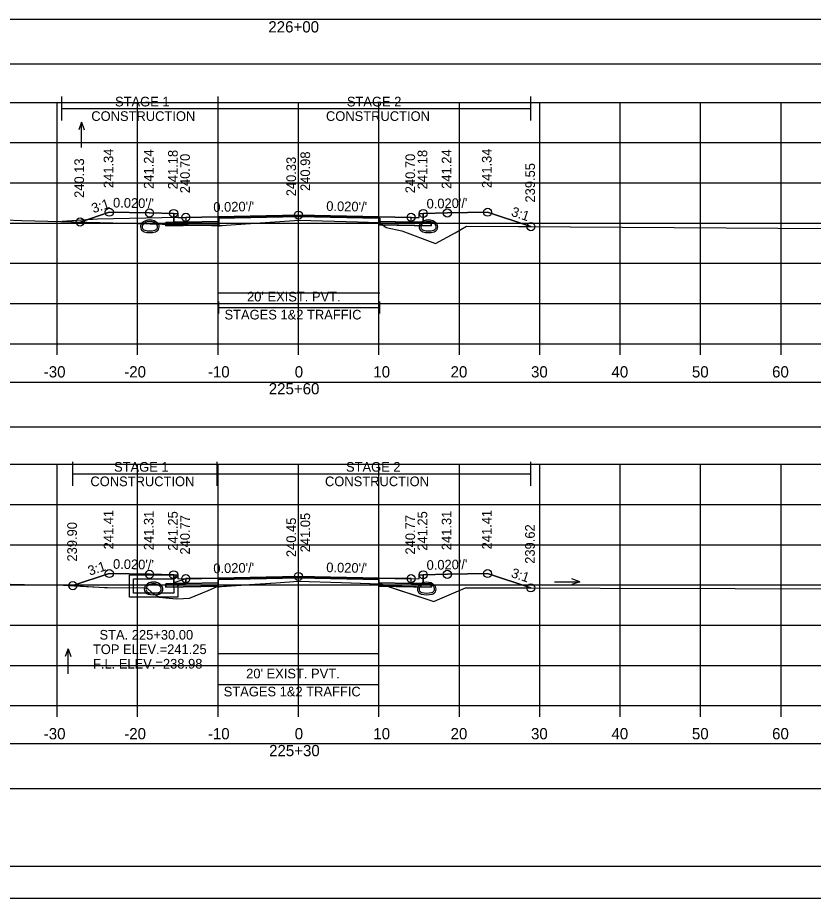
# Model space of a CAD drawing. Extents: x 1369627 to 1374022, y 380035 to 398173.
# Drawn here: x 1372063.6 to 1372162.5, y 385798.9 to 385908.4 of the extents above; entities that cross this region are included whole.
import ezdxf

# ---------------------------------------------------------------- set-up
doc = ezdxf.new("R2010")
doc.units = 0
for name, color, linetype in [('Default', 7, 'Continuous'), ('R_Alt Surface', 7, 'Continuous'), ('R_Axis', 7, 'Continuous'), ('R_Axis Annot', 7, 'Continuous'), ('R_Border', 7, 'Continuous'), ('R_Drive', 7, 'Continuous'), ('R_Exist Surface', 7, 'Continuous'), ('R_Fin Surface', 7, 'Continuous'), ('R_Grid', 7, 'Continuous'), ('R_MOT', 7, 'Continuous'), ('R_No Plot', 7, 'Continuous'), ('R_Water', 7, 'Continuous'), ('R_Water Annot', 7, 'Continuous'), ('R_Xsect Elev', 7, 'Continuous'), ('R_Xsect Slope', 7, 'Continuous'), ('T_Vehicle Path Lt Minor', 7, 'Continuous'), ('T_Vehicle Path Rt', 7, 'Continuous')]:
    doc.layers.add(name, color=color, linetype=linetype)

msp = doc.modelspace()

# ---------------------------------------------------------------- linework, layer by layer
at = {"layer": 'Default'}
for p, q in [((1372088.64, 385871.62), (1372088.64, 385873.12)), ((1372088.64, 385872.37), (1372108.64, 385872.37)), ((1372108.64, 385871.62), (1372108.64, 385873.12)), ((1372088.53, 385824.75), (1372088.53, 385826.25)), ((1372108.53, 385824.75), (1372108.53, 385826.25)), ((1372088.53, 385825.5), (1372108.53, 385825.5))]:
    msp.add_line(p, q, dxfattribs=at)
for points in [[(1371948.53, 385902.66), (1372248.53, 385902.66), (1372248.53, 385908.19), (1371948.53, 385908.19)], [(1372083.02, 385884.07), (1372083.52, 385884.07), (1372083.53, 385883.57), (1372084.53, 385883.59), (1372084.53, 385883), (1372083.03, 385882.97)], [(1372113.53, 385883.57), (1372113.54, 385884.07), (1372114.04, 385884.07), (1372114.03, 385882.97), (1372112.53, 385883), (1372112.53, 385883.59)], [(1371948.53, 385857.55), (1372248.53, 385857.55), (1372248.53, 385863.07), (1371948.53, 385863.07)], [(1372083.02, 385839.14), (1372083.52, 385839.14), (1372083.53, 385838.64), (1372084.53, 385838.66), (1372084.53, 385838.07), (1372083.03, 385838.04)], [(1372113.53, 385838.64), (1372113.54, 385839.14), (1372114.04, 385839.14), (1372114.03, 385838.04), (1372112.53, 385838.07), (1372112.53, 385838.66)], [(1371948.53, 385812.57), (1372248.53, 385812.57), (1372248.53, 385818.1), (1371948.53, 385818.1)]]:
    msp.add_lwpolyline(points, close=True, dxfattribs=at)
at = {"layer": 'R_Alt Surface'}
for points in [[(1372083.03, 385884.07), (1372083.03, 385882.97), (1372084.53, 385883), (1372088.64, 385883.08), (1372088.64, 385883.5), (1372098.53, 385883.7), (1372108.64, 385883.5), (1372108.64, 385883.08), (1372112.53, 385883), (1372114.03, 385882.97), (1372114.03, 385884.07)], [(1372083.03, 385839.14), (1372083.03, 385838.04), (1372084.53, 385838.07), (1372088.53, 385838.15), (1372088.53, 385838.57), (1372098.53, 385838.77), (1372108.53, 385838.57), (1372108.53, 385838.15), (1372112.53, 385838.07), (1372114.03, 385838.04), (1372114.03, 385839.14)]]:
    msp.add_lwpolyline(points, dxfattribs=at)
for points in [[(1372082.03, 385882.95), (1372083.03, 385882.97), (1372084.53, 385883), (1372088.64, 385883.08), (1372088.64, 385882.67), (1372082.03, 385882.53)], [(1372115.03, 385882.95), (1372114.03, 385882.97), (1372112.53, 385883), (1372108.64, 385883.08), (1372108.64, 385882.66), (1372115.03, 385882.53)], [(1372082.03, 385838.02), (1372083.03, 385838.04), (1372084.53, 385838.07), (1372088.53, 385838.15), (1372088.53, 385837.74), (1372082.03, 385837.61)], [(1372115.03, 385838.02), (1372114.03, 385838.04), (1372112.53, 385838.07), (1372108.53, 385838.15), (1372108.53, 385837.74), (1372115.03, 385837.61)]]:
    msp.add_lwpolyline(points, close=True, dxfattribs=at)
at = {"layer": 'R_Axis'}
for p, q in [((1371948.53, 385867.88), (1372248.53, 385867.88)), ((1372068.53, 385866.48), (1372068.53, 385867.88)), ((1372078.53, 385866.48), (1372078.53, 385867.88)), ((1372088.53, 385866.48), (1372088.53, 385867.88)), ((1372098.53, 385866.48), (1372098.53, 385867.88)), ((1372108.53, 385866.48), (1372108.53, 385867.88)), ((1372118.53, 385866.48), (1372118.53, 385867.88)), ((1372128.53, 385866.48), (1372128.53, 385867.88)), ((1372138.53, 385866.48), (1372138.53, 385867.88)), ((1372148.53, 385866.48), (1372148.53, 385867.88)), ((1372158.53, 385866.48), (1372158.53, 385867.88)), ((1371948.53, 385822.88), (1372248.53, 385822.88)), ((1372068.53, 385821.48), (1372068.53, 385822.88)), ((1372078.53, 385821.48), (1372078.53, 385822.88)), ((1372088.53, 385821.48), (1372088.53, 385822.88)), ((1372098.53, 385821.48), (1372098.53, 385822.88)), ((1372108.53, 385821.48), (1372108.53, 385822.88)), ((1372118.53, 385821.48), (1372118.53, 385822.88)), ((1372128.53, 385821.48), (1372128.53, 385822.88)), ((1372138.53, 385821.48), (1372138.53, 385822.88)), ((1372148.53, 385821.48), (1372148.53, 385822.88)), ((1372158.53, 385821.48), (1372158.53, 385822.88))]:
    msp.add_line(p, q, dxfattribs=at)
at = {"layer": 'R_Border'}
msp.add_line((1372256.71, 385802.88), (1371940.53, 385802.88), dxfattribs=at)
at = {"layer": 'R_Drive'}
for p, q in [((1372073.53, 385883.37), (1372069.12, 385883.08)), ((1372083.53, 385883.57), (1372073.53, 385883.37))]:
    msp.add_line(p, q, dxfattribs=at)
at = {"layer": 'R_Exist Surface'}
for points in [[(1372062.04, 385883.27), (1372064.16, 385883.21), (1372077.07, 385882.86), (1372087.73, 385882.58), (1372088.52, 385882.55), (1372088.53, 385882.55), (1372089.54, 385882.62), (1372098.64, 385883.22), (1372105.91, 385883.03), (1372108.6, 385882.96), (1372109.42, 385882.32), (1372111.37, 385881.91), (1372115.55, 385880.34), (1372118, 385881.67), (1372119.42, 385882.48), (1372164.58, 385882.2), (1372165.23, 385882.19), (1372166.46, 385882.19), (1372217.17, 385882.27), (1372221.01, 385882.12), (1372224.53, 385881.97)], [(1372057.49, 385838.09), (1372064.49, 385837.93), (1372066.2, 385837.9), (1372068.78, 385837.89), (1372069.85, 385837.82), (1372073.75, 385837.62), (1372074.44, 385837.58), (1372074.79, 385837.58), (1372079.67, 385837.52), (1372080.35, 385836.9), (1372081.24, 385836.37), (1372082.04, 385836.28), (1372083.32, 385836.16), (1372084.24, 385836.18), (1372084.99, 385836.25), (1372087.29, 385837.18), (1372088.36, 385837.66), (1372095.72, 385838.15), (1372098.53, 385838.34), (1372103.89, 385838.17), (1372108.65, 385838.03), (1372114.72, 385836.04), (1372115.38, 385835.8), (1372115.8, 385836.01), (1372119.3, 385837.53), (1372152.81, 385837.44), (1372164.38, 385837.4)]]:
    msp.add_lwpolyline(points, dxfattribs=at)
at = {"layer": 'R_Fin Surface'}
for points in [[(1372071.38, 385883.01), (1372075.02, 385884.23), (1372080.02, 385884.13), (1372083.02, 385884.07), (1372083.52, 385884.07), (1372083.53, 385883.57), (1372084.53, 385883.59), (1372086.53, 385883.63), (1372098.53, 385883.87), (1372110.53, 385883.63), (1372112.53, 385883.59), (1372113.53, 385883.57), (1372113.54, 385884.07), (1372114.04, 385884.07), (1372117.04, 385884.13), (1372122.04, 385884.23), (1372127.43, 385882.43)], [(1372070.49, 385837.79), (1372075.02, 385839.3), (1372080.02, 385839.2), (1372083.02, 385839.14), (1372083.52, 385839.14), (1372083.53, 385838.64), (1372084.53, 385838.66), (1372086.53, 385838.7), (1372098.53, 385838.94), (1372110.53, 385838.7), (1372112.53, 385838.66), (1372113.53, 385838.64), (1372113.54, 385839.14), (1372114.04, 385839.14), (1372117.04, 385839.2), (1372122.04, 385839.3), (1372127.41, 385837.51)]]:
    msp.add_lwpolyline(points, dxfattribs=at)
at = {"layer": 'R_Grid'}
for p, q in [((1371948.53, 385897.88), (1372248.53, 385897.88)), ((1372068.53, 385867.88), (1372068.53, 385897.88)), ((1372078.53, 385867.88), (1372078.53, 385897.88)), ((1372088.53, 385867.88), (1372088.53, 385897.88)), ((1372098.53, 385867.88), (1372098.53, 385897.88)), ((1372108.53, 385867.88), (1372108.53, 385897.88)), ((1372118.53, 385867.88), (1372118.53, 385897.88)), ((1372128.53, 385867.88), (1372128.53, 385897.88)), ((1372138.53, 385867.88), (1372138.53, 385897.88)), ((1372148.53, 385867.88), (1372148.53, 385897.88)), ((1372158.53, 385867.88), (1372158.53, 385897.88)), ((1371948.53, 385892.88), (1372248.53, 385892.88)), ((1371948.53, 385887.88), (1372248.53, 385887.88)), ((1371948.53, 385882.88), (1372248.53, 385882.88)), ((1371948.53, 385877.88), (1372248.53, 385877.88)), ((1371948.53, 385872.88), (1372248.53, 385872.88)), ((1371948.53, 385867.88), (1372248.53, 385867.88)), ((1371948.53, 385852.88), (1372248.53, 385852.88)), ((1372068.53, 385822.88), (1372068.53, 385852.88)), ((1372078.53, 385822.88), (1372078.53, 385852.88)), ((1372088.53, 385822.88), (1372088.53, 385852.88)), ((1372098.53, 385822.88), (1372098.53, 385852.88)), ((1372108.53, 385822.88), (1372108.53, 385852.88)), ((1372118.53, 385822.88), (1372118.53, 385852.88)), ((1372128.53, 385822.88), (1372128.53, 385852.88)), ((1372138.53, 385822.88), (1372138.53, 385852.88)), ((1372148.53, 385822.88), (1372148.53, 385852.88)), ((1372158.53, 385822.88), (1372158.53, 385852.88)), ((1371948.53, 385847.88), (1372248.53, 385847.88)), ((1371948.53, 385842.88), (1372248.53, 385842.88)), ((1371948.53, 385837.88), (1372248.53, 385837.88)), ((1371948.53, 385832.88), (1372248.53, 385832.88)), ((1371948.53, 385827.88), (1372248.53, 385827.88)), ((1371948.53, 385822.88), (1372248.53, 385822.88))]:
    msp.add_line(p, q, dxfattribs=at)
at = {"layer": 'R_MOT'}
for p, q in [((1372069.12, 385895.62), (1372069.12, 385898.62)), ((1372088.54, 385895.62), (1372088.54, 385898.62)), ((1372127.42, 385895.62), (1372127.42, 385898.62)), ((1372069.12, 385897.12), (1372127.42, 385897.12)), ((1372070.49, 385850.2), (1372070.49, 385853.2)), ((1372088.43, 385850.2), (1372088.43, 385853.2)), ((1372127.41, 385850.2), (1372127.41, 385853.2)), ((1372070.49, 385851.7), (1372127.41, 385851.7))]:
    msp.add_line(p, q, dxfattribs=at)
at = {"layer": 'R_No Plot'}
msp.add_line((1371928.13, 385798.91), (1372261.46, 385798.91), dxfattribs=at)
for points in [[(1371928.12, 386012.24), (1372261.46, 386012.24), (1372261.46, 385798.9), (1371928.12, 385798.9)], [(1372174.45, 386008.34), (1372194.07, 386008.34), (1372194.07, 385998.46), (1372210.18, 385998.46), (1372233.38, 385998.46), (1372233.38, 385965.79), (1372256.59, 385965.79), (1372256.71, 385802.88), (1371940.53, 385802.88), (1371940.53, 386008.34)], [(1372098.53, 385883.87), (1372086.53, 385883.63), (1372084.53, 385883.59), (1372084.53, 385883), (1372088.53, 385883.08), (1372088.53, 385883.5), (1372098.53, 385883.7), (1372108.53, 385883.5), (1372108.53, 385883.08), (1372112.53, 385883), (1372112.53, 385883.59), (1372110.53, 385883.63)], [(1372088.53, 385883.08), (1372084.53, 385883), (1372083.03, 385882.97), (1372082.03, 385882.95), (1372082.03, 385882.53), (1372088.53, 385882.66)], [(1372108.53, 385883.08), (1372112.53, 385883), (1372114.03, 385882.97), (1372115.03, 385882.95), (1372115.03, 385882.53), (1372108.53, 385882.66)], [(1372098.53, 385838.94), (1372086.53, 385838.7), (1372084.53, 385838.66), (1372084.53, 385838.07), (1372088.53, 385838.15), (1372088.53, 385838.57), (1372098.53, 385838.77), (1372108.53, 385838.57), (1372108.53, 385838.15), (1372112.53, 385838.07), (1372112.53, 385838.66), (1372110.53, 385838.7)], [(1372088.53, 385838.15), (1372084.53, 385838.07), (1372083.03, 385838.04), (1372082.03, 385838.02), (1372082.03, 385837.6), (1372088.53, 385837.73)], [(1372108.53, 385838.15), (1372112.53, 385838.07), (1372114.03, 385838.04), (1372115.03, 385838.02), (1372115.03, 385837.6), (1372108.53, 385837.73)]]:
    msp.add_lwpolyline(points, close=True, dxfattribs=at)
for points in [[(1372083.02, 385884.07), (1372083.03, 385882.97), (1372084.53, 385883), (1372088.53, 385883.08), (1372088.53, 385883.5), (1372098.53, 385883.7), (1372108.53, 385883.5), (1372108.53, 385883.08), (1372112.53, 385883), (1372114.03, 385882.97), (1372114.04, 385884.07)], [(1372088.64, 385874.22), (1372108.64, 385874.22)], [(1372083.02, 385839.14), (1372083.03, 385838.04), (1372084.53, 385838.07), (1372088.53, 385838.15), (1372088.53, 385838.57), (1372098.53, 385838.77), (1372108.53, 385838.57), (1372108.53, 385838.15), (1372112.53, 385838.07), (1372114.03, 385838.04), (1372114.04, 385839.14)], [(1372088.53, 385829.34), (1372108.53, 385829.34)]]:
    msp.add_lwpolyline(points, dxfattribs=at)
for centre in [(1372075.02, 385884.23), (1372080.02, 385884.13), (1372083.02, 385884.07), (1372098.53, 385883.87), (1372114.04, 385884.07), (1372117.04, 385884.13), (1372122.04, 385884.23), (1372071.38, 385883.01), (1372084.53, 385883.59), (1372112.53, 385883.59), (1372127.43, 385882.43), (1372075.02, 385839.3), (1372080.02, 385839.2), (1372083.02, 385839.14), (1372098.53, 385838.94), (1372114.04, 385839.14), (1372117.04, 385839.2), (1372122.04, 385839.3), (1372084.53, 385838.66), (1372112.53, 385838.66), (1372070.49, 385837.79), (1372127.41, 385837.51)]:
    msp.add_circle(centre, 0.5, dxfattribs=at)
at = {"layer": 'R_Water'}
for p, q in [((1372077.52, 385839.13), (1372083.27, 385839.13)), ((1372077.52, 385837.63), (1372077.52, 385839.13)), ((1372078.02, 385837.63), (1372078.02, 385838.63)), ((1372078.02, 385838.63), (1372083.02, 385838.63)), ((1372083.35, 385838.97), (1372083.02, 385838.63)), ((1372084.52, 385838.65), (1372083.02, 385838.13)), ((1372083.35, 385838.97), (1372083.27, 385839.13)), ((1372083.02, 385837.63), (1372083.02, 385838.13)), ((1372084.52, 385838.13), (1372083.52, 385837.78)), ((1372083.52, 385837.63), (1372083.52, 385837.78))]:
    msp.add_line(p, q, dxfattribs=at)
for points in [[(1372084.52, 385838.13), (1372084.52, 385838.65)], [(1372083.52, 385837.63), (1372083.52, 385836.36), (1372080.52, 385836.36), (1372077.52, 385836.36), (1372077.52, 385837.63)], [(1372083.02, 385837.63), (1372083.02, 385836.86), (1372080.52, 385836.86), (1372078.02, 385836.86), (1372078.02, 385837.63)]]:
    msp.add_lwpolyline(points, dxfattribs=at)
for centre, radius, start, end in [((1372080.05, 385881.93), 1.35, 43.6485, 136.3515), ((1372114.69, 385881.93), 1.35, 43.6485, 136.3515), ((1372079.54, 385882.42), 0.646, 136.3515, 253.9529), ((1372079.54, 385882.42), 0.438, 136.3515, 253.9529), ((1372080.05, 385881.93), 1.15, 43.6485, 136.3515), ((1372080.57, 385882.42), 0.438, 286.0471, 43.6485), ((1372080.57, 385882.42), 0.646, 286.0471, 43.6485), ((1372114.18, 385882.42), 0.646, 136.3515, 253.9529), ((1372114.18, 385882.42), 0.438, 136.3515, 253.9529), ((1372114.69, 385881.93), 1.15, 43.6485, 136.3515), ((1372115.21, 385882.42), 0.438, 286.0471, 43.6485), ((1372115.21, 385882.42), 0.646, 286.0471, 43.6485), ((1372080.05, 385884.2), 2.5, 253.9529, 286.0471), ((1372080.05, 385884.2), 2.29, 253.9529, 286.0471), ((1372114.69, 385884.2), 2.5, 253.9529, 286.0471), ((1372114.69, 385884.2), 2.29, 253.9529, 286.0471), ((1372080.01, 385837.37), 0.646, 136.3515, 253.9529), ((1372080.01, 385837.37), 0.646, 136.3515, 253.9529), ((1372080.52, 385836.89), 1.35, 43.6485, 136.3515), ((1372080.52, 385836.88), 1.35, 43.6485, 136.3515), ((1372080.01, 385837.37), 0.438, 136.3515, 253.9529), ((1372080.01, 385837.37), 0.438, 136.3515, 253.9529), ((1372080.52, 385836.89), 1.15, 43.6485, 136.3515), ((1372080.52, 385836.88), 1.15, 43.6485, 136.3515), ((1372081.03, 385837.37), 0.438, 286.0471, 43.6485), ((1372081.03, 385837.37), 0.438, 286.0471, 43.6485), ((1372081.03, 385837.37), 0.646, 286.0471, 43.6485), ((1372081.03, 385837.37), 0.646, 286.0471, 43.6485), ((1372113.97, 385837.36), 0.646, 136.3515, 253.9529), ((1372114.48, 385836.88), 1.35, 43.6485, 136.3515), ((1372113.97, 385837.36), 0.438, 136.3515, 253.9529), ((1372114.48, 385836.88), 1.15, 43.6485, 136.3515), ((1372115, 385837.36), 0.438, 286.0471, 43.6485), ((1372115, 385837.36), 0.646, 286.0471, 43.6485), ((1372080.52, 385839.16), 2.5, 253.9529, 286.0471), ((1372080.52, 385839.15), 2.5, 253.9529, 286.0471), ((1372080.52, 385839.16), 2.29, 253.9529, 286.0471), ((1372080.52, 385839.15), 2.29, 253.9529, 286.0471), ((1372114.48, 385839.15), 2.5, 253.9529, 286.0471), ((1372114.48, 385839.15), 2.29, 253.9529, 286.0471)]:
    msp.add_arc(centre, radius, start, end, dxfattribs=at)
at = {"layer": 'R_Water Annot'}
for p, q in [((1372071.56, 385895.43), (1372071.21, 385894.47)), ((1372071.56, 385892.29), (1372071.56, 385895.43)), ((1372071.56, 385895.43), (1372071.91, 385894.47)), ((1372133.49, 385838.28), (1372132.53, 385838.63)), ((1372130.35, 385838.28), (1372133.49, 385838.28)), ((1372133.49, 385838.28), (1372132.53, 385837.93)), ((1372069.9, 385829.95), (1372069.55, 385828.99)), ((1372069.9, 385826.81), (1372069.9, 385829.95)), ((1372069.9, 385829.95), (1372070.25, 385828.99))]:
    msp.add_line(p, q, dxfattribs=at)
at = {"layer": 'R_Xsect Elev'}
for p, q in [((1372098.53, 385883.21), (1372098.53, 385893.21)), ((1372098.53, 385838.34), (1372098.53, 385848.34))]:
    msp.add_line(p, q, dxfattribs=at)
at = {"layer": 'T_Vehicle Path Lt Minor'}
for p, q in [((1372072.17, 385883.28), (1372069.12, 385883.08)), ((1372071.38, 385883.01), (1372072.17, 385883.28)), ((1372069.12, 385883.08), (1372071.38, 385883.01))]:
    msp.add_line(p, q, dxfattribs=at)
at = {"layer": 'T_Vehicle Path Rt'}
for p, q in [((1372083.03, 385882.97), (1372083.02, 385884.07)), ((1372114.04, 385884.07), (1372114.03, 385882.97)), ((1372082.03, 385882.95), (1372083.03, 385882.97)), ((1372082.03, 385882.73), (1372082.03, 385882.95)), ((1372086.19, 385882.62), (1372082.03, 385882.73)), ((1372082.03, 385882.73), (1372082.03, 385882.53)), ((1372082.03, 385882.53), (1372086.19, 385882.62)), ((1372088.64, 385882.67), (1372086.19, 385882.62)), ((1372088.64, 385883.08), (1372088.64, 385882.67)), ((1372088.64, 385882.67), (1372088.64, 385882.44)), ((1372088.64, 385882.56), (1372088.64, 385882.67)), ((1372088.64, 385882.67), (1372088.64, 385882.56)), ((1372108.64, 385882.93), (1372108.64, 385883.08)), ((1372108.99, 385882.65), (1372108.64, 385882.93)), ((1372108.64, 385882.93), (1372108.64, 385882.66)), ((1372108.64, 385882.66), (1372108.99, 385882.65)), ((1372108.99, 385882.65), (1372109.42, 385882.32)), ((1372083.03, 385838.04), (1372083.02, 385839.14)), ((1372114.04, 385839.14), (1372114.03, 385838.04)), ((1372088.53, 385838.15), (1372088.53, 385837.74)), ((1372088.53, 385837.74), (1372088.53, 385837.51)), ((1372088.53, 385837.67), (1372088.53, 385837.74)), ((1372088.53, 385837.74), (1372088.53, 385837.67)), ((1372108.53, 385838.03), (1372108.53, 385838.15)), ((1372108.53, 385838.03), (1372108.53, 385837.74)), ((1372108.53, 385837.74), (1372109.62, 385837.71)), ((1372109.62, 385837.71), (1372114.72, 385836.04))]:
    msp.add_line(p, q, dxfattribs=at)
for points in [[(1372083.02, 385884.07), (1372080.02, 385884.13), (1372075.02, 385884.23), (1372071.38, 385883.01)], [(1372108.64, 385883.08), (1372108.64, 385883.5), (1372098.53, 385883.7), (1372088.64, 385883.5), (1372088.64, 385883.08)], [(1372088.64, 385882.56), (1372089.54, 385882.62), (1372098.64, 385883.22), (1372105.91, 385883.03), (1372108.6, 385882.96), (1372108.64, 385882.93)], [(1372127.43, 385882.43), (1372122.04, 385884.23), (1372117.04, 385884.13), (1372114.04, 385884.07)], [(1372071.38, 385883.01), (1372077.07, 385882.86), (1372082.03, 385882.73)], [(1372086.19, 385882.62), (1372087.73, 385882.58), (1372088.52, 385882.55), (1372088.64, 385882.56)], [(1372114.03, 385882.97), (1372115.03, 385882.95), (1372115.03, 385882.53), (1372108.99, 385882.65)], [(1372109.42, 385882.32), (1372111.37, 385881.91), (1372115.55, 385880.34), (1372118, 385881.67), (1372119.42, 385882.48), (1372127.43, 385882.43)], [(1372083.02, 385839.14), (1372080.02, 385839.2), (1372075.02, 385839.3), (1372070.49, 385837.79)], [(1372108.53, 385838.15), (1372108.53, 385838.57), (1372098.53, 385838.77), (1372088.53, 385838.57), (1372088.53, 385838.15)], [(1372088.53, 385837.67), (1372095.72, 385838.15), (1372098.53, 385838.34), (1372103.89, 385838.17), (1372108.53, 385838.03)], [(1372127.41, 385837.51), (1372122.04, 385839.3), (1372117.04, 385839.2), (1372114.04, 385839.14)], [(1372070.49, 385837.79), (1372073.75, 385837.62), (1372074.44, 385837.58), (1372074.79, 385837.58), (1372079.67, 385837.52), (1372080.35, 385836.9), (1372081.24, 385836.37), (1372082.04, 385836.28), (1372083.32, 385836.16), (1372084.24, 385836.18), (1372084.99, 385836.25), (1372087.29, 385837.18), (1372088.36, 385837.66), (1372088.53, 385837.67)], [(1372088.53, 385837.74), (1372082.03, 385837.61), (1372082.03, 385838.02), (1372083.03, 385838.04)], [(1372109.62, 385837.71), (1372108.65, 385838.03), (1372108.53, 385838.03)], [(1372114.03, 385838.04), (1372115.03, 385838.02), (1372115.03, 385837.61), (1372109.62, 385837.71)], [(1372114.72, 385836.04), (1372115.38, 385835.8), (1372115.8, 385836.01), (1372119.3, 385837.53), (1372127.41, 385837.51)]]:
    msp.add_lwpolyline(points, dxfattribs=at)

# ---------------------------------------------------------------- texts
at = {"layer": 'R_Axis Annot'}
for s, height, p in [('226+00', 1.4, (1372094.79, 385906.58)), ("20' EXIST. PVT.", 1.2, (1372092.14, 385873.13)), ('STAGES 1&2 TRAFFIC', 1.2, (1372089.34, 385870.89)), ('-30', 1.4, (1372066.87, 385863.68)), ('-20', 1.4, (1372076.87, 385863.68)), ('-10', 1.4, (1372087.27, 385863.68)), ('0', 1.4, (1372098.07, 385863.68)), ('10', 1.4, (1372107.84, 385863.68)), ('20', 1.4, (1372117.44, 385863.68)), ('30', 1.4, (1372127.44, 385863.68)), ('40', 1.4, (1372137.44, 385863.68)), ('50', 1.4, (1372147.44, 385863.68)), ('60', 1.4, (1372157.41, 385863.68)), ('225+60', 1.4, (1372094.84, 385861.58)), ("20' EXIST. PVT.", 1.2, (1372092.03, 385826.26)), ('STAGES 1&2 TRAFFIC', 1.2, (1372089.24, 385824.02)), ('-30', 1.4, (1372066.87, 385818.68)), ('-20', 1.4, (1372076.87, 385818.68)), ('-10', 1.4, (1372087.27, 385818.68)), ('0', 1.4, (1372098.07, 385818.68)), ('10', 1.4, (1372107.84, 385818.68)), ('20', 1.4, (1372117.44, 385818.68)), ('30', 1.4, (1372127.44, 385818.68)), ('40', 1.4, (1372137.44, 385818.68)), ('50', 1.4, (1372147.44, 385818.68)), ('60', 1.4, (1372157.41, 385818.68)), ('225+30', 1.4, (1372094.88, 385816.58))]:
    msp.add_text(s, height=height, dxfattribs=at).set_placement(p)
at = {"layer": 'R_MOT'}
for s, p in [('STAGE 1', (1372075.73, 385897.38)), ('STAGE 2', (1372104.55, 385897.38)), ('CONSTRUCTION', (1372072.78, 385895.58)), ('CONSTRUCTION', (1372101.95, 385895.58)), ('STAGE 1', (1372075.61, 385851.96)), ('STAGE 2', (1372104.44, 385851.96)), ('CONSTRUCTION', (1372072.67, 385850.16)), ('CONSTRUCTION', (1372101.83, 385850.16))]:
    msp.add_text(s, height=1.2, dxfattribs=at).set_placement(p)
at = {"layer": 'R_Water Annot'}
for s, p in [('STA. 225+30.00', (1372073.8, 385831.08)), ('TOP ELEV.=241.25', (1372072.98, 385829.28)), ('F.L. ELEV.=238.98', (1372072.99, 385827.48))]:
    msp.add_text(s, height=1.2, dxfattribs=at).set_placement(p)
at = {"layer": 'R_Xsect Elev'}
for s, p in [('241.34', (1372075.52, 385887.23)), ('241.24', (1372080.52, 385887.13)), ('241.24', (1372117.54, 385887.13)), ('241.34', (1372122.54, 385887.23)), ('241.18', (1372083.52, 385887.07)), ('240.70', (1372085.03, 385886.59)), ('240.33', (1372098.23, 385886.21)), ('240.98', (1372099.98, 385886.87)), ('240.70', (1372113.03, 385886.59)), ('241.18', (1372114.54, 385887.07)), ('240.13', (1372071.88, 385886.01)), ('239.55', (1372127.93, 385885.43)), ('241.41', (1372075.52, 385842.3)), ('241.41', (1372122.54, 385842.3)), ('241.31', (1372080.52, 385842.2)), ('241.25', (1372083.52, 385842.14)), ('240.77', (1372085.03, 385841.66)), ('240.45', (1372098.23, 385841.34)), ('241.05', (1372099.98, 385841.94)), ('240.77', (1372113.03, 385841.66)), ('241.25', (1372114.54, 385842.14)), ('241.31', (1372117.54, 385842.2)), ('239.90', (1372070.99, 385840.79)), ('239.62', (1372127.91, 385840.51))]:
    msp.add_text(s, height=1.2, rotation=90, dxfattribs=at).set_placement(p)
at = {"layer": 'R_Xsect Slope'}
for s, rotation, p in [('3:1', 18.4332, (1372073.04, 385884.09)), ("0.020'/'", 358.8542, (1372075.47, 385884.82)), ("0.020'/'", 1.1458, (1372087.96, 385884.26)), ("0.020'/'", 358.8542, (1372101.98, 385884.4)), ("0.020'/'", 1.1458, (1372114.47, 385884.68)), ('3:1', 341.5668, (1372124.89, 385883.8)), ('3:1', 18.4332, (1372072.59, 385839.02)), ("0.020'/'", 358.8542, (1372075.47, 385839.89)), ("0.020'/'", 1.1458, (1372087.96, 385839.33)), ("0.020'/'", 358.8542, (1372101.98, 385839.47)), ("0.020'/'", 1.1458, (1372114.47, 385839.75)), ('3:1', 341.5668, (1372124.88, 385838.88))]:
    msp.add_text(s, height=1.2, rotation=rotation, dxfattribs=at).set_placement(p)

doc.saveas('drawing.dxf')
